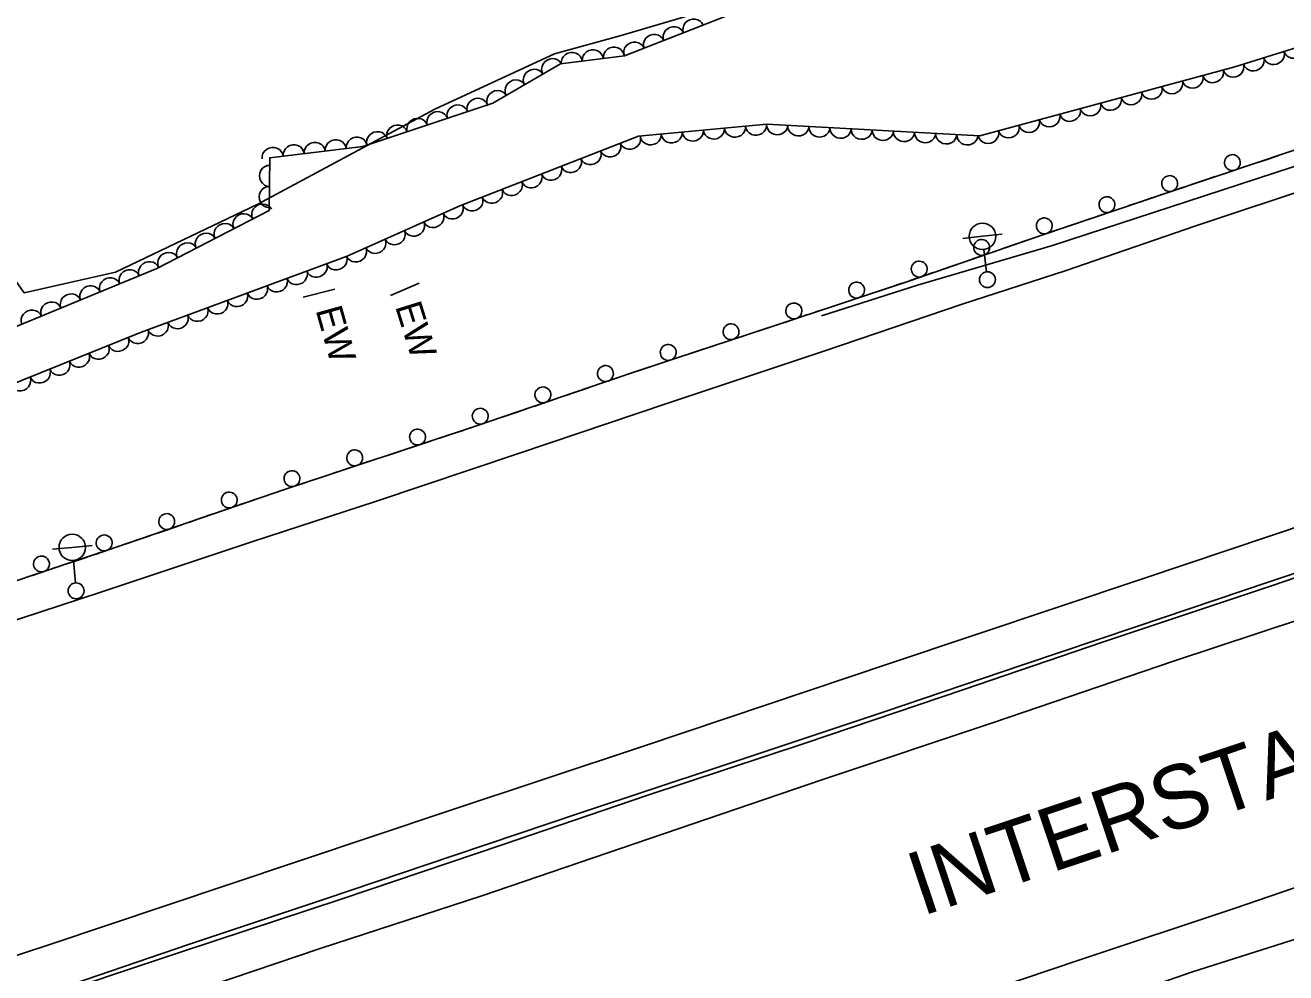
# Model space of a CAD drawing. Extents: x 1722896 to 1754269, y 648279 to 666297.
# Drawn here: x 1723131.2 to 1723369.4, y 664087.3 to 664266.4 of the extents above; entities that cross this region are included whole.
import ezdxf

# ---------------------------------------------------------------- set-up
doc = ezdxf.new("R2010")
doc.units = 0
for name, color, linetype in [('DESIGN - CENTERLINE - Proposed', 7, 'Continuous'), ('DESIGN - SCRATCH - User 1', 7, 'Continuous'), ('DESIGN - SHEET - Linework', 7, 'Continuous'), ('SURVEY - CENTERLINE - Preliminary Text', 7, 'Continuous'), ('SURVEY - CONTOURS - Intermediate with optional Text', 7, 'Continuous'), ('SURVEY - DTM - Breaklines', 7, 'Continuous'), ('SURVEY - VEGETATION - Features with Text', 7, 'Continuous')]:
    doc.layers.add(name, color=color, linetype=linetype)

msp = doc.modelspace()

# ---------------------------------------------------------------- linework, layer by layer
at = {"layer": 'DESIGN - CENTERLINE - Proposed'}
for points in [[(1723189.68, 664216.52), (1723183.7, 664215)], [(1723205.63, 664217.61), (1723200.26, 664215.28)]]:
    msp.add_lwpolyline(points, dxfattribs=at)
at = {"layer": 'DESIGN - SCRATCH - User 1'}
for points in [[(1723422.03, 664266.06), (1723419.57, 664262.38), (1723412.43, 664258.41), (1723402.26, 664253.95), (1723390.55, 664249.23), (1723370.44, 664242.55), (1723346.97, 664234.71), (1723323.32, 664226.72), (1723298.19, 664218.03), (1723272.75, 664209.57), (1723246.04, 664200.74), (1723216.13, 664190.53), (1723180.38, 664178.7), (1723148.41, 664167.71), (1723113.88, 664156.13), (1723083.79, 664145.89), (1723053.3, 664136.17), (1723025.2, 664127.29), (1722993.52, 664117.64), (1722963.92, 664108.29), (1722923, 664096.94)], [(1723365.71, 664240.97), (1723363.48, 664240.23)], [(1723367.94, 664241.71), (1723365.71, 664240.97)], [(1723356.08, 664237.76), (1723353.85, 664237.01)], [(1723361.96, 664239.72), (1723357.6, 664238.26)], [(1723350.11, 664235.76), (1723346.97, 664234.71), (1723345.75, 664234.3)], [(1723353.85, 664237.01), (1723351.62, 664236.27)], [(1723342, 664233.03), (1723339.78, 664232.28)], [(1723344.23, 664233.79), (1723342, 664233.03)], [(1723338.26, 664231.77), (1723333.9, 664230.3)], [(1723569.52, 664228.68), (1723542.74, 664219.96), (1723515.13, 664210.46), (1723486.54, 664200.64), (1723457.15, 664190.74), (1723427.67, 664180.85), (1723398.05, 664171.1), (1723366.72, 664160.44), (1723334.81, 664149.76), (1723308.59, 664140.8), (1723278.59, 664130.69), (1723248.66, 664120.79), (1723221.31, 664111.44), (1723190.92, 664101.21), (1723160.9, 664091.28), (1723131.32, 664081.39), (1723095.85, 664069.66), (1723059.87, 664058.39), (1723026.27, 664048.07), (1722994.8, 664038.62), (1722964.56, 664029.92), (1722950.87, 664025.77)], [(1723565.86, 664228.42), (1723542.1, 664220.61), (1723517.87, 664212.08), (1723488.42, 664202.17), (1723460.91, 664193.01), (1723434.62, 664184), (1723409.91, 664175.85), (1723391.35, 664169.53), (1723366.3, 664161.15), (1723341.1, 664152.67), (1723319.75, 664145.5), (1723293.52, 664136.61), (1723262.31, 664126.21), (1723236.33, 664117.58), (1723212.19, 664109.46), (1723187.75, 664101.17), (1723162.06, 664092.61), (1723135.15, 664083.4), (1723107.82, 664074.75), (1723080.2, 664065.56), (1723053.55, 664057.52), (1723025.65, 664048.76), (1723000.65, 664041.36), (1722971.93, 664032.88)], [(1723330.16, 664229.03), (1723327.93, 664228.28)], [(1723332.39, 664229.79), (1723330.16, 664229.03)], [(1723320.55, 664225.76), (1723318.33, 664225)], [(1723326.42, 664227.77), (1723323.32, 664226.72), (1723322.06, 664226.29)], [(1723314.6, 664223.7), (1723310.25, 664222.2)], [(1723318.33, 664225), (1723316.11, 664224.23)], [(1723308.74, 664221.68), (1723306.52, 664220.91)], [(1723302.78, 664219.62), (1723298.44, 664218.12)], [(1723306.52, 664220.91), (1723304.29, 664220.14)], [(1723294.69, 664216.87), (1723292.46, 664216.13)], [(1723296.92, 664217.61), (1723294.69, 664216.87)], [(1723290.94, 664215.62), (1723286.58, 664214.17)], [(1723279.08, 664211.68), (1723274.72, 664210.22)], [(1723282.83, 664212.92), (1723280.6, 664212.18)], [(1723285.06, 664213.66), (1723282.83, 664212.92)], [(1723273.2, 664209.72), (1723272.75, 664209.57), (1723270.97, 664208.98)], [(1723267.22, 664207.74), (1723262.85, 664206.3)], [(1723270.97, 664208.98), (1723268.73, 664208.24)], [(1723259.1, 664205.06), (1723256.87, 664204.32)], [(1723261.33, 664205.79), (1723259.1, 664205.06)], [(1723255.35, 664203.82), (1723250.98, 664202.37)], [(1723243.49, 664199.87), (1723239.13, 664198.38)], [(1723247.23, 664201.13), (1723246.04, 664200.74), (1723245, 664200.39)], [(1723249.46, 664201.87), (1723247.23, 664201.13)], [(1723237.62, 664197.86), (1723235.4, 664197.11)], [(1723231.66, 664195.83), (1723227.3, 664194.34)], [(1723235.4, 664197.11), (1723233.17, 664196.35)], [(1723223.57, 664193.07), (1723221.34, 664192.31)], [(1723225.79, 664193.83), (1723223.57, 664193.07)], [(1723219.83, 664191.79), (1723216.13, 664190.53), (1723215.47, 664190.31)], [(1723207.97, 664187.83), (1723203.6, 664186.38)], [(1723211.72, 664189.07), (1723209.49, 664188.33)], [(1723213.95, 664189.81), (1723211.72, 664189.07)], [(1723202.09, 664185.88), (1723199.85, 664185.14)], [(1723196.1, 664183.9), (1723191.74, 664182.46)], [(1723199.85, 664185.14), (1723197.62, 664184.41)], [(1723187.99, 664181.22), (1723185.76, 664180.48)], [(1723190.22, 664181.95), (1723187.99, 664181.22)], [(1723184.24, 664179.97), (1723180.38, 664178.7), (1723179.87, 664178.52)], [(1723172.4, 664175.96), (1723168.05, 664174.46)], [(1723176.14, 664177.24), (1723173.92, 664176.48)], [(1723178.36, 664178), (1723176.14, 664177.24)], [(1723166.54, 664173.94), (1723164.32, 664173.18)], [(1723160.58, 664171.9), (1723156.23, 664170.4)], [(1723164.32, 664173.18), (1723162.09, 664172.42)], [(1723152.49, 664169.12), (1723150.27, 664168.35)], [(1723154.72, 664169.88), (1723152.49, 664169.12)], [(1723148.76, 664167.83), (1723148.41, 664167.71), (1723144.4, 664166.37)], [(1723136.91, 664163.86), (1723132.55, 664162.39)], [(1723140.65, 664165.11), (1723138.43, 664164.36)], [(1723142.88, 664165.86), (1723140.65, 664165.11)]]:
    msp.add_lwpolyline(points, dxfattribs=at)
for centre, start, end in [((1723359.33, 664240.42), 41.7272, 41.7174), ((1723347.47, 664236.46), 41.7272, 41.7174), ((1723335.62, 664232.46), 41.9301, 41.9203), ((1723323.78, 664228.46), 41.9301, 41.9203), ((1723311.95, 664224.38), 42.3355, 42.3257), ((1723300.14, 664220.29), 42.3355, 42.3257), ((1723288.31, 664216.32), 41.6585, 41.6487), ((1723276.45, 664212.38), 41.6585, 41.6487), ((1723264.58, 664208.45), 41.5559, 41.5461), ((1723252.71, 664204.53), 41.5559, 41.5461), ((1723240.85, 664200.55), 42.1073, 42.0975), ((1723229.02, 664196.51), 42.1073, 42.0975), ((1723217.19, 664192.48), 42.1073, 42.0975), ((1723205.34, 664188.54), 41.5744, 41.5646), ((1723193.47, 664184.61), 41.5744, 41.5646), ((1723181.6, 664180.68), 41.5744, 41.5646), ((1723169.76, 664176.63), 42.2203, 42.2105), ((1723157.94, 664172.57), 42.2203, 42.2105), ((1723146.12, 664168.53), 41.8027, 41.7928), ((1723134.27, 664164.55), 41.8027, 41.7928)]:
    msp.add_arc(centre, 1.5, start, end, dxfattribs=at)
at = {"layer": 'SURVEY - CENTERLINE - Preliminary Text'}
for points in [[(1723039.96, 664177.98), (1723065.55, 664186.13), (1723107.52, 664202.84), (1723104.79, 664220.4), (1723123.58, 664226.22), (1723131.02, 664215.78), (1723148.26, 664219.68), (1723175.18, 664232.55), (1723208.6, 664250.54), (1723231.2, 664260.99), (1723243.81, 664264.45), (1723274.21, 664273.45)], [(1723485.04, 664272.94), (1723453.58, 664262.37), (1723424.9, 664252.84), (1723399.49, 664244.3), (1723375.93, 664236.28), (1723352.2, 664228.38), (1723327.71, 664219.98), (1723308.29, 664213.65), (1723282.33, 664204.86), (1723252.44, 664194.86), (1723224.58, 664185.49), (1723197.38, 664176.35), (1723174.23, 664168.82), (1723145.29, 664159.18), (1723115.25, 664149.34), (1723093.16, 664142.14), (1723064.17, 664132.74), (1723036.29, 664123.79), (1723007.6, 664114.91), (1722979.21, 664106.64), (1722945.29, 664096.47), (1722924.46, 664090.73)], [(1723421.51, 664256.41), (1723401.65, 664249.22), (1723377.38, 664241.79), (1723350.8, 664233.06), (1723325.34, 664224.76), (1723299.82, 664217.28), (1723281.7, 664211.47)], [(1723576.84, 664240.71), (1723533.07, 664226.12), (1723493.16, 664212.45), (1723456.75, 664200.26), (1723419.26, 664187.83), (1723374.43, 664172.5), (1723342.36, 664161.74), (1723294.51, 664145.71), (1723248.05, 664130.13), (1723210.86, 664117.78), (1723169.3, 664103.86), (1723135.68, 664092.55), (1723090.98, 664077.89), (1723052.38, 664065.85), (1723017.86, 664055.05), (1722985.65, 664045.71), (1722946.02, 664034.21)], [(1723593.48, 664228.51), (1723559.19, 664217.22), (1723526.37, 664205.94), (1723487.88, 664193.05), (1723453.73, 664181.62), (1723422.03, 664171.12), (1723388.78, 664159.62), (1723348.2, 664146.16), (1723314.16, 664134.57), (1723281.92, 664123.81), (1723249.25, 664112.67), (1723217.51, 664101.83), (1723186.95, 664091.88), (1723157.74, 664081.95), (1723125.15, 664071.29), (1723090.83, 664060.04), (1723058.59, 664049.85), (1723021.53, 664038.64), (1722989.27, 664028.76), (1722961.91, 664020.74), (1722952.05, 664018.15)], [(1723590.64, 664177.51), (1723561.91, 664167.8), (1723532.9, 664157.87), (1723501.27, 664147.24), (1723475.02, 664138.58), (1723445.22, 664128.35), (1723416.45, 664118.46), (1723386.09, 664108.47), (1723359.88, 664099.47), (1723330.49, 664089.73), (1723297.81, 664078.68), (1723267.76, 664068.57), (1723234.61, 664057.14), (1723205.99, 664047.7), (1723173.54, 664036.61), (1723142.39, 664026.44), (1723112.99, 664016.86), (1723085.56, 664008.25), (1723052.53, 663997.65), (1723021.13, 663988.32), (1722988.72, 663978.57), (1722969.62, 663973.03)], [(1723573.32, 664161.57), (1723542.76, 664151), (1723511.53, 664140.85), (1723481.45, 664130.23), (1723448.6, 664119.28), (1723413.5, 664107.76), (1723381.96, 664097.01), (1723351.82, 664087.46), (1723321.16, 664076.82), (1723290.59, 664066.58), (1723264.32, 664057.8), (1723234.43, 664047.18), (1723204.36, 664037.21), (1723175.46, 664027.75), (1723143.82, 664017.05), (1723115.6, 664007.17), (1723085.1, 663997.41), (1723053.76, 663988.48), (1723021.79, 663978.47), (1722992.36, 663969.91), (1722972.76, 663964.68)]]:
    msp.add_lwpolyline(points, dxfattribs=at)
at = {"layer": 'SURVEY - DTM - Breaklines'}
for p, q in [((1723312.1, 664226.48), (1723308.38, 664226.06)), ((1723312.1, 664226.48), (1723315.83, 664226.91)), ((1723312.86, 664219.78), (1723312.38, 664224)), ((1723140.09, 664167.69), (1723136.35, 664167.36)), ((1723140.09, 664167.69), (1723143.83, 664168.02)), ((1723140.68, 664160.97), (1723140.31, 664165.2))]:
    msp.add_line(p, q, dxfattribs=at)
for centre, radius in [((1723312.1, 664226.48), 2.5), ((1723313.03, 664218.29), 1.5), ((1723140.09, 664167.69), 2.5), ((1723140.81, 664159.47), 1.5)]:
    msp.add_circle(centre, radius, dxfattribs=at)
at = {"layer": 'SURVEY - VEGETATION - Features with Text'}
for points in [[(1723566.39, 664346.17), (1723537.57, 664336.76), (1723507.57, 664328.22), (1723474.71, 664315.57), (1723457.65, 664308.21), (1723431.31, 664302.54), (1723411.63, 664292.89), (1723410.22, 664278.43), (1723392.66, 664268.8), (1723359.76, 664258.52), (1723311.61, 664245.5), (1723271.36, 664247.66), (1723247.08, 664245.43), (1723213.3, 664232.23), (1723192.01, 664222.76), (1723153, 664208.3), (1723119.04, 664194.61), (1723080.13, 664181.87), (1723047.7, 664164.22), (1723027.29, 664152.43), (1722999.41, 664139.59), (1722971.98, 664131.75), (1722939.06, 664118.59), (1722919.57, 664108.93)], [(1722916.09, 664121.86), (1722967.57, 664140.54), (1723016.21, 664160.45), (1723049.26, 664176.78), (1723087.1, 664193.41), (1723122.85, 664206.72), (1723156.06, 664220.4), (1723177.27, 664231.35), (1723177.4, 664241.33), (1723195.02, 664243.47), (1723219.54, 664251.64), (1723232.38, 664259.1), (1723244.48, 664260.61), (1723264.42, 664268.39)]]:
    msp.add_lwpolyline(points, dxfattribs=at)
for centre, major_axis in [((1723253.73, 664264.22), (1.86, 0.73)), ((1723257.46, 664265.67), (1.86, 0.73)), ((1723250.01, 664262.76), (1.86, 0.73)), ((1723238.46, 664259.86), (1.98, 0.25)), ((1723242.43, 664260.35), (1.98, 0.25)), ((1723246.28, 664261.31), (1.86, 0.73)), ((1723370.98, 664262.03), (-1.91, -0.6)), ((1723230.76, 664258.16), (1.73, 1.01)), ((1723234.49, 664259.36), (1.98, 0.25)), ((1723363.34, 664259.64), (-1.91, -0.6)), ((1723367.16, 664260.83), (-1.91, -0.6)), ((1723227.3, 664256.15), (1.73, 1.01)), ((1723351.8, 664256.37), (-1.93, -0.52)), ((1723355.66, 664257.41), (-1.93, -0.52)), ((1723359.52, 664258.46), (-1.93, -0.52)), ((1723220.38, 664252.13), (1.73, 1.01)), ((1723223.84, 664254.14), (1.73, 1.01)), ((1723344.08, 664254.28), (-1.93, -0.52)), ((1723347.94, 664255.32), (-1.93, -0.52)), ((1723216.67, 664250.68), (1.9, 0.63)), ((1723336.36, 664252.19), (-1.93, -0.52)), ((1723340.22, 664253.24), (-1.93, -0.52)), ((1723209.08, 664248.16), (1.9, 0.63)), ((1723212.88, 664249.42), (1.9, 0.63)), ((1723324.77, 664249.06), (-1.93, -0.52)), ((1723328.63, 664250.1), (-1.93, -0.52)), ((1723332.49, 664251.15), (-1.93, -0.52)), ((1723201.49, 664245.63), (1.9, 0.63)), ((1723205.29, 664246.89), (1.9, 0.63)), ((1723265.33, 664247.1), (-1.99, -0.18)), ((1723269.31, 664247.47), (-1.99, -0.18)), ((1723273.3, 664247.55), (-2, 0.11)), ((1723277.29, 664247.34), (-2, 0.11)), ((1723281.29, 664247.12), (-2, 0.11)), ((1723317.05, 664246.97), (-1.93, -0.52)), ((1723320.91, 664248.01), (-1.93, -0.52)), ((1723189.88, 664242.85), (1.99, 0.24)), ((1723193.85, 664243.33), (1.99, 0.24)), ((1723197.7, 664244.37), (1.9, 0.63)), ((1723245.52, 664244.82), (-1.86, -0.73)), ((1723249.39, 664245.65), (-1.99, -0.18)), ((1723253.38, 664246.01), (-1.99, -0.18)), ((1723257.36, 664246.37), (-1.99, -0.18)), ((1723261.34, 664246.74), (-1.99, -0.18)), ((1723285.28, 664246.91), (-2, 0.11)), ((1723289.28, 664246.7), (-2, 0.11)), ((1723293.27, 664246.48), (-2, 0.11)), ((1723297.26, 664246.27), (-2, 0.11)), ((1723301.26, 664246.05), (-2, 0.11)), ((1723305.25, 664245.84), (-2, 0.11)), ((1723309.25, 664245.63), (-2, 0.11)), ((1723313.19, 664245.93), (-1.93, -0.52)), ((1723177.97, 664241.4), (1.99, 0.24)), ((1723181.94, 664241.88), (1.99, 0.24)), ((1723185.91, 664242.36), (1.99, 0.24)), ((1723238.07, 664241.91), (-1.86, -0.73)), ((1723241.79, 664243.37), (-1.86, -0.73)), ((1723234.34, 664240.45), (-1.86, -0.73)), ((1723177.36, 664237.9), (0.03, 2)), ((1723226.89, 664237.54), (-1.86, -0.73)), ((1723230.62, 664239), (-1.86, -0.73)), ((1723177.3, 664233.9), (0.03, 2)), ((1723219.44, 664234.63), (-1.86, -0.73)), ((1723223.17, 664236.08), (-1.86, -0.73)), ((1723175.98, 664230.68), (1.78, 0.92)), ((1723215.72, 664233.17), (-1.86, -0.73)), ((1723172.42, 664228.85), (1.78, 0.92)), ((1723208.36, 664230.03), (-1.83, -0.81)), ((1723212.01, 664231.66), (-1.83, -0.81)), ((1723168.87, 664227.01), (1.78, 0.92)), ((1723204.7, 664228.4), (-1.83, -0.81)), ((1723165.31, 664225.18), (1.78, 0.92)), ((1723197.4, 664225.15), (-1.83, -0.81)), ((1723201.05, 664226.78), (-1.83, -0.81)), ((1723158.21, 664221.51), (1.78, 0.92)), ((1723161.76, 664223.34), (1.78, 0.92)), ((1723193.74, 664223.53), (-1.83, -0.81)), ((1723154.59, 664219.8), (1.85, 0.76)), ((1723186.28, 664220.64), (-1.88, -0.69)), ((1723190.03, 664222.03), (-1.88, -0.69)), ((1723147.2, 664216.75), (1.85, 0.76)), ((1723150.9, 664218.27), (1.85, 0.76)), ((1723182.53, 664219.25), (-1.88, -0.69)), ((1723143.5, 664215.23), (1.85, 0.76)), ((1723175.03, 664216.47), (-1.88, -0.69)), ((1723178.78, 664217.86), (-1.88, -0.69)), ((1723136.1, 664212.18), (1.85, 0.76)), ((1723139.8, 664213.7), (1.85, 0.76)), ((1723167.53, 664213.69), (-1.88, -0.69)), ((1723171.28, 664215.08), (-1.88, -0.69)), ((1723132.4, 664210.66), (1.85, 0.76)), ((1723160.03, 664210.91), (-1.88, -0.69)), ((1723163.78, 664212.3), (-1.88, -0.69)), ((1723156.28, 664209.52), (-1.88, -0.69)), ((1723148.82, 664206.62), (-1.85, -0.75)), ((1723152.53, 664208.12), (-1.85, -0.75)), ((1723141.4, 664203.63), (-1.85, -0.75)), ((1723145.11, 664205.12), (-1.85, -0.75)), ((1723137.69, 664202.13), (-1.85, -0.75)), ((1723130.27, 664199.14), (-1.85, -0.75)), ((1723133.98, 664200.64), (-1.85, -0.75))]:
    msp.add_ellipse(centre, major_axis=major_axis, ratio=0.940188, start_param=0, end_param=3.141593, dxfattribs=at)

# ---------------------------------------------------------------- texts
at = {"layer": 'DESIGN - SHEET - Linework'}
msp.add_text('INTERSTATE 40', height=12, rotation=18.5378, dxfattribs=at).set_placement((1723300.61, 664097.94))
at = {"layer": 'SURVEY - CONTOURS - Intermediate with optional Text'}
for rotation, p in [(287.362, (1723201.06, 664213.24)), (285.7423, (1723186.05, 664212.55))]:
    msp.add_text('EW', height=5, rotation=rotation, dxfattribs=at).set_placement(p)

doc.saveas('drawing.dxf')
